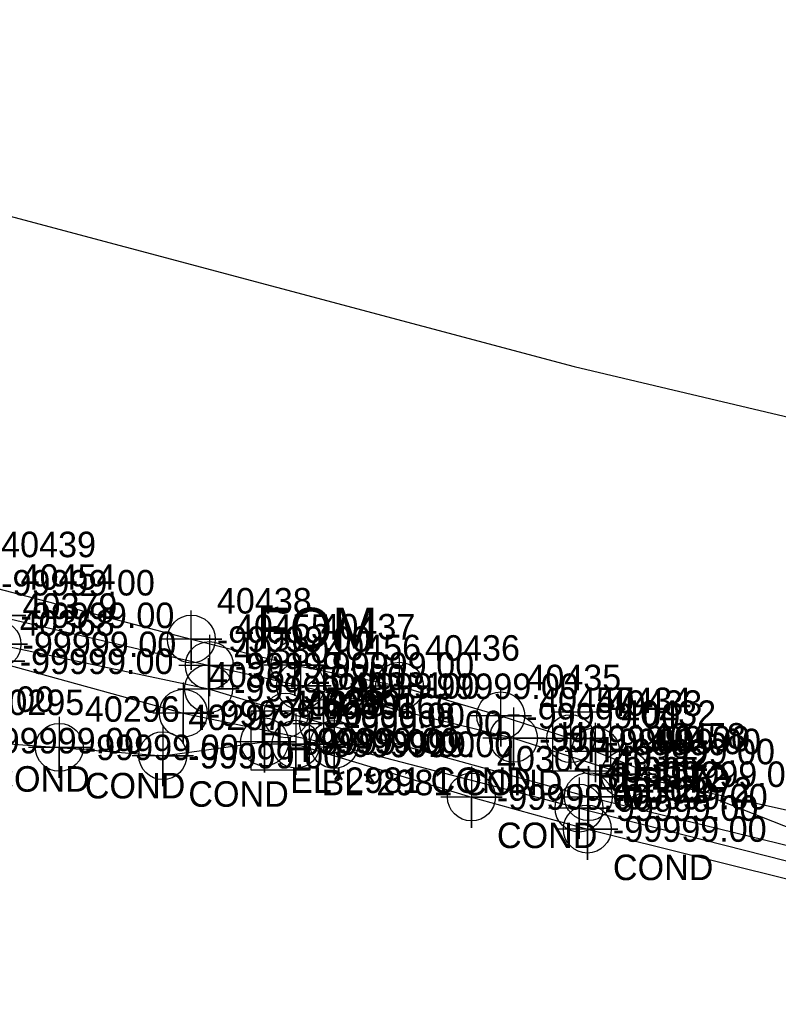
# Model space of a CAD drawing. Extents: x 2083698 to 2094313, y 743246 to 752873.
# Drawn here: x 2091224.6 to 2091298.8, y 744472.3 to 744568.9 of the extents above; entities that cross this region are included whole.
import ezdxf

# ---------------------------------------------------------------- set-up
doc = ezdxf.new("R2010")
doc.units = 0
for name, color, linetype in [('COGO Default Chain', 7, 'Continuous'), ('COGO Default Curve', 7, 'Continuous'), ('COGO Default Parcel', 7, 'Continuous'), ('COGO Default Point Number', 7, 'Continuous'), ('Default Symbol CELL', 7, 'Continuous'), ('Default Symbol Cogo Number', 7, 'Continuous'), ('Exist Property Corner CELL', 7, 'Continuous'), ('Exist Property Corner Cogo Comment', 7, 'Continuous'), ('Exist Property Deed Book Text', 7, 'Continuous'), ('Exist Property Iron Pin CELL', 7, 'Continuous'), ('Exist Property Iron Pin Cogo Comment', 7, 'Continuous'), ('Exist Property Iron Pin Cogo Elevation', 7, 'Continuous'), ('Exist Property Iron Pin Cogo Number', 7, 'Continuous'), ('Exist Property Line', 7, 'Continuous'), ('Exist Property Line Leader', 7, 'Continuous'), ('Exist Property Owner Text', 7, 'Continuous'), ('Exist Right of Way Line', 7, 'Continuous'), ('Exist Right of Way Line Leader', 7, 'Continuous'), ('Exist Right of Way Line Text', 7, 'Continuous'), ('Exist Utilities Gas UG Line SUE LOS B', 7, 'Continuous'), ('Exist Utilities Other Located Object CELL', 7, 'Continuous'), ('Exist Utilities Other Located Object Text', 7, 'Continuous'), ('Exist Utilities Telephone UG Conduit SUE LOS B', 7, 'Continuous'), ('Exist Utilities Telephone UG Conduit SUE LOS C', 7, 'Continuous'), ('Exist Utilities TV UG Cable SUE LOS B', 7, 'Continuous'), ('Exist Utilities Water UG Line SUE LOS B', 7, 'Continuous'), ('Old_Level_20', 7, 'Continuous'), ('Scratch_Level_0', 7, 'Continuous'), ('Scratch_Level_2', 7, 'Continuous'), ('Scratch_Level_3', 7, 'Continuous')]:
    doc.layers.add(name, color=color, linetype=linetype)

msp = doc.modelspace()

# ---------------------------------------------------------------- linework, layer by layer
at = {"layer": 'COGO Default Curve'}
for points in [[(2091219.329, 744507.795), (2091225.329, 744507.795), (2091222.329, 744507.795), (2091222.329, 744510.795), (2091222.329, 744504.795)], [(2091240.048, 744503.45), (2091246.048, 744503.45), (2091243.048, 744503.45), (2091243.048, 744506.45), (2091243.048, 744500.45)], [(2091251.311, 744500.044), (2091257.311, 744500.044), (2091254.311, 744500.044), (2091254.311, 744503.044), (2091254.311, 744497.044)], [(2091277.239, 744492.881), (2091283.239, 744492.881), (2091280.239, 744492.881), (2091280.239, 744495.881), (2091280.239, 744489.881)]]:
    msp.add_lwpolyline(points, dxfattribs=at)
for centre in [(2091222.329, 744507.795), (2091243.048, 744503.45), (2091254.311, 744500.044), (2091280.239, 744492.881)]:
    msp.add_circle(centre, 2.344, dxfattribs=at)
at = {"layer": 'COGO Default Point Number'}
for points in [[(2091222.058, 744509.136), (2091222.058, 744503.136), (2091222.058, 744506.136), (2091225.058, 744506.136), (2091219.058, 744506.136)], [(2091240.578, 744504.056), (2091240.578, 744498.056), (2091240.578, 744501.056), (2091243.578, 744501.056), (2091237.578, 744501.056)], [(2091255.337, 744500.995), (2091255.337, 744494.995), (2091255.337, 744497.995), (2091258.337, 744497.995), (2091252.337, 744497.995)], [(2091279.321, 744494.764), (2091279.321, 744488.764), (2091279.321, 744491.764), (2091282.321, 744491.764), (2091276.321, 744491.764)]]:
    msp.add_lwpolyline(points, dxfattribs=at)
for centre in [(2091240.578, 744501.056), (2091255.337, 744497.995), (2091279.321, 744491.764)]:
    msp.add_circle(centre, 2.344, dxfattribs=at)
at = {"layer": 'Exist Property Deed Book Text'}
msp.add_line((2091250.058, 744498.368), (2091250.058, 744498.368), dxfattribs=at)
msp.add_lwpolyline([(2091247.183, 744495.493), (2091252.933, 744495.493), (2091252.933, 744501.243), (2091247.183, 744501.243), (2091247.183, 744495.493)], dxfattribs=at)
at = {"layer": 'Exist Property Iron Pin CELL'}
for p, q in [((2091276.725, 744501.149), (2091276.725, 744495.424)), ((2091282.451, 744501.149), (2091276.725, 744501.149)), ((2091282.451, 744495.424), (2091282.451, 744501.149)), ((2091279.588, 744498.286), (2091279.588, 744498.286)), ((2091276.725, 744495.424), (2091282.451, 744495.424))]:
    msp.add_line(p, q, dxfattribs=at)
at = {"layer": 'Exist Property Line Leader'}
for points in [[(2091222.141, 744513.63), (2091222.141, 744507.63), (2091222.141, 744510.63), (2091225.141, 744510.63), (2091219.141, 744510.63)], [(2091243.126, 744508.725), (2091243.126, 744502.725), (2091243.126, 744505.725), (2091246.126, 744505.725), (2091240.126, 744505.725)], [(2091252.061, 744506.729), (2091252.061, 744500.729), (2091252.061, 744503.729), (2091255.061, 744503.729), (2091249.061, 744503.729)], [(2091248.536, 744501.243), (2091248.536, 744495.243), (2091248.536, 744498.243), (2091251.536, 744498.243), (2091245.536, 744498.243)], [(2091251.596, 744501.018), (2091251.596, 744495.018), (2091251.596, 744498.018), (2091254.596, 744498.018), (2091248.596, 744498.018)], [(2091272.909, 744501.595), (2091272.909, 744495.595), (2091272.909, 744498.595), (2091275.909, 744498.595), (2091269.909, 744498.595)], [(2091228.431, 744500.711), (2091228.431, 744494.711), (2091228.431, 744497.711), (2091231.431, 744497.711), (2091225.431, 744497.711)], [(2091238.565, 744499.895), (2091238.565, 744493.895), (2091238.565, 744496.895), (2091241.565, 744496.895), (2091235.565, 744496.895)], [(2091283.863, 744498.081), (2091283.863, 744492.081), (2091283.863, 744495.081), (2091286.863, 744495.081), (2091280.863, 744495.081)], [(2091268.786, 744495.848), (2091268.786, 744489.848), (2091268.786, 744492.848), (2091271.786, 744492.848), (2091265.786, 744492.848)], [(2091280.139, 744492.712), (2091280.139, 744486.712), (2091280.139, 744489.712), (2091283.139, 744489.712), (2091277.139, 744489.712)]]:
    msp.add_lwpolyline(points, dxfattribs=at)
for centre in [(2091243.126, 744505.725), (2091252.061, 744503.729), (2091272.909, 744498.595), (2091228.431, 744497.711), (2091248.536, 744498.243), (2091251.596, 744498.018), (2091238.565, 744496.895), (2091283.863, 744495.081), (2091268.786, 744492.848), (2091280.139, 744489.712)]:
    msp.add_circle(centre, 2.344, dxfattribs=at)
at = {"layer": 'Exist Right of Way Line Text'}
for points in [[(2091241.324, 744511.121), (2091241.357, 744505.306), (2091241.34, 744508.306), (2091244.357, 744508.306), (2091238.357, 744508.306)], [(2091251.468, 744508.581), (2091251.501, 744502.766), (2091251.484, 744505.766), (2091254.501, 744505.766), (2091248.501, 744505.766)], [(2091261.712, 744506.504), (2091261.745, 744500.689), (2091261.728, 744503.689), (2091264.745, 744503.689), (2091258.745, 744503.689)], [(2091271.628, 744503.613), (2091271.661, 744497.798), (2091271.644, 744500.798), (2091274.661, 744500.798), (2091268.661, 744500.798)], [(2091278.479, 744501.375), (2091278.512, 744495.56), (2091278.495, 744498.56), (2091281.512, 744498.56), (2091275.512, 744498.56)], [(2091280.917, 744500.116), (2091280.95, 744494.301), (2091280.933, 744497.301), (2091283.95, 744497.301), (2091277.95, 744497.301)]]:
    msp.add_lwpolyline(points, dxfattribs=at)
for centre in [(2091241.357, 744508.306), (2091251.501, 744505.766), (2091261.745, 744503.689), (2091271.661, 744500.798), (2091278.512, 744498.56), (2091280.95, 744497.301)]:
    msp.add_circle(centre, 2.344, dxfattribs=at)
at = {"layer": 'Exist Utilities Gas UG Line SUE LOS B'}
msp.add_lwpolyline([(2091143.363, 744527.565), (2091148.015, 744526.135), (2091164.091, 744521.723), (2091170.403, 744519.792), (2091190.864, 744514.963), (2091205.229, 744511.703), (2091222.329, 744507.795), (2091243.048, 744503.45), (2091254.311, 744500.044), (2091280.239, 744492.881), (2091304.556, 744486.94)], dxfattribs=at)
at = {"layer": 'Exist Utilities Other Located Object CELL'}
for radius in [2.18, 0.24]:
    msp.add_circle((2091250.59, 744500.832), radius, dxfattribs=at)
at = {"layer": 'Exist Utilities Telephone UG Conduit SUE LOS B'}
for points in [[(2091072.453, 744554.936), (2091092.941, 744547.157), (2091112.363, 744539.909), (2091127.396, 744535.363), (2091144.596, 744531.863), (2091166.372, 744526.5), (2091177.559, 744523.857), (2091189.613, 744521.686), (2091206.59, 744515.808), (2091220.235, 744513.821), (2091241.357, 744508.306), (2091251.501, 744505.766), (2091261.745, 744503.689), (2091271.661, 744500.798), (2091278.512, 744498.56)], [(2091280.95, 744497.301), (2091304.408, 744488.072), (2091315.426, 744483.856), (2091341.684, 744477.018), (2091362.607, 744470.42), (2091380.093, 744465.129), (2091407.18, 744456.582), (2091418.766, 744453.133), (2091434.269, 744447.606), (2091451.497, 744442.919), (2091461.268, 744439.533), (2091476.14, 744434.956), (2091491.111, 744430.565), (2091502.13, 744426.702)]]:
    msp.add_lwpolyline(points, dxfattribs=at)
at = {"layer": 'Exist Utilities Telephone UG Conduit SUE LOS C'}
msp.add_lwpolyline([(2090828.49, 745492.021), (2090851.475, 745487.85), (2090835.504, 745291.728), (2090850.778, 745169.896), (2090951.664, 744991.37), (2090979.397, 744916.582), (2091009.141, 744797.967), (2091033.257, 744666.484), (2091074.255, 744603.759), (2091147.407, 744569.984), (2091278.84, 744535.002), (2091375.707, 744512.083), (2091610.84, 744440.11), (2091786.889, 744399.499), (2091816.23, 744391.056)], dxfattribs=at)
at = {"layer": 'Exist Utilities TV UG Cable SUE LOS B'}
for points in [[(2091142.548, 744527.005), (2091163.716, 744522.346), (2091177.952, 744520.718), (2091189.806, 744516.858), (2091206.854, 744514.108), (2091222.141, 744510.63), (2091243.126, 744505.725), (2091252.061, 744503.729), (2091272.909, 744498.595), (2091283.863, 744495.081), (2091304.303, 744490.537)], [(2091140.696, 744518.992), (2091162.951, 744513.007), (2091175.481, 744511.694), (2091182.541, 744511.316), (2091198.16, 744508.322), (2091203.314, 744507.3), (2091210.352, 744502.428), (2091219.082, 744498.369), (2091228.431, 744497.711), (2091238.565, 744496.895), (2091248.536, 744498.243)], [(2091251.596, 744498.018), (2091268.786, 744492.848), (2091280.139, 744489.712), (2091302.286, 744484.201)]]:
    msp.add_lwpolyline(points, dxfattribs=at)
at = {"layer": 'Exist Utilities Water UG Line SUE LOS B'}
msp.add_lwpolyline([(2091148.943, 744521.951), (2091168.074, 744519.054), (2091190.726, 744513.928), (2091204.969, 744510.842), (2091222.058, 744506.136), (2091240.578, 744501.056), (2091255.337, 744497.995), (2091279.321, 744491.764), (2091303.614, 744485.58)], dxfattribs=at)

# ---------------------------------------------------------------- texts
at = {"layer": 'COGO Default Chain'}
for p in [(2091224.829, 744506.545), (2091245.548, 744502.2), (2091256.811, 744498.794), (2091282.739, 744491.631)]:
    msp.add_text('-99999.00', height=2.5, dxfattribs=at).set_placement(p)
at = {"layer": 'COGO Default Parcel'}
msp.add_text('40300', height=2.5, dxfattribs=at).set_placement((2091253.088, 744503.333))
at = {"layer": 'Default Symbol CELL'}
for s, p in [('40454', (2091224.641, 744513.13)), ('40455', (2091245.626, 744508.225)), ('40456', (2091254.561, 744506.229)), ('40295', (2091221.582, 744500.869)), ('40298', (2091251.036, 744500.743)), ('40301', (2091254.096, 744500.518)), ('40457', (2091275.409, 744501.095)), ('40296', (2091230.931, 744500.211)), ('40297', (2091241.065, 744499.395)), ('40458', (2091286.363, 744497.581)), ('40302', (2091271.286, 744495.348)), ('40303', (2091282.639, 744492.212))]:
    msp.add_text(s, height=2.5, dxfattribs=at).set_placement(p)
at = {"layer": 'Default Symbol Cogo Number'}
for p in [(2091224.641, 744509.38), (2091245.626, 744504.475), (2091254.561, 744502.479), (2091212.852, 744501.178), (2091221.582, 744497.119), (2091230.931, 744496.461), (2091251.036, 744496.993), (2091254.096, 744496.768), (2091275.409, 744497.345), (2091241.065, 744495.645), (2091286.363, 744493.831), (2091271.286, 744491.598), (2091282.639, 744488.462)]:
    msp.add_text('-99999.00', height=2.5, dxfattribs=at).set_placement(p)
at = {"layer": 'Exist Property Corner CELL'}
for s, p in [('COND', (2091221.582, 744493.369)), ('COND', (2091230.931, 744492.711)), ('EL*2981 COND', (2091251.036, 744493.243)), ('BL*2981 COND', (2091254.096, 744493.018)), ('COND', (2091241.065, 744491.895)), ('COND', (2091271.286, 744487.848)), ('COND', (2091282.639, 744484.712))]:
    msp.add_text(s, height=2.5, dxfattribs=at).set_placement(p)
at = {"layer": 'Exist Property Corner Cogo Comment'}
msp.add_text('-99999.00', height=2.5, dxfattribs=at).set_placement((2091252.558, 744497.118))
at = {"layer": 'Exist Property Deed Book Text'}
for p in [(2091247.969, 744497.72), (2091250.543, 744496.26)]:
    msp.add_text('H', height=2.5, dxfattribs=at).set_placement(p)
at = {"layer": 'Exist Property Iron Pin CELL'}
for p in [(2091277.504, 744497.694), (2091280.076, 744496.229)]:
    msp.add_text('H', height=2.5, dxfattribs=at).set_placement(p)
at = {"layer": 'Exist Property Iron Pin Cogo Comment'}
msp.add_text('CELITO', height=2.5, dxfattribs=at).set_placement((2091282.088, 744493.286))
at = {"layer": 'Exist Property Iron Pin Cogo Elevation'}
msp.add_text('-99999.00', height=2.5, dxfattribs=at).set_placement((2091282.088, 744497.036))
at = {"layer": 'Exist Property Iron Pin Cogo Number'}
msp.add_text('40433', height=2.5, dxfattribs=at).set_placement((2091282.088, 744500.786))
at = {"layer": 'Exist Property Line'}
for p in [(2091224.558, 744504.886), (2091243.078, 744499.806), (2091257.837, 744496.745), (2091281.821, 744490.514)]:
    msp.add_text('-99999.00', height=2.5, dxfattribs=at).set_placement(p)
at = {"layer": 'Exist Property Owner Text'}
msp.add_text('40299', height=2.5, dxfattribs=at).set_placement((2091252.558, 744500.868))
at = {"layer": 'Exist Right of Way Line'}
for s, p in [('40368', (2091224.558, 744508.636)), ('40367', (2091243.078, 744503.556)), ('40366', (2091257.837, 744500.495)), ('40365', (2091281.821, 744494.264))]:
    msp.add_text(s, height=2.5, dxfattribs=at).set_placement(p)
at = {"layer": 'Exist Right of Way Line Leader'}
for s, p in [('40439', (2091222.735, 744516.321)), ('40438', (2091243.857, 744510.806)), ('40437', (2091254.001, 744508.266)), ('40436', (2091264.245, 744506.189)), ('40435', (2091274.161, 744503.298)), ('40434', (2091281.012, 744501.06)), ('40432', (2091283.45, 744499.801))]:
    msp.add_text(s, height=2.5, dxfattribs=at).set_placement(p)
at = {"layer": 'Exist Utilities Other Located Object Text'}
msp.add_text('FOM', height=4, dxfattribs=at).set_placement((2091247.73, 744507.376))
at = {"layer": 'Old_Level_20'}
for s, p in [('40379', (2091224.829, 744510.295)), ('40380', (2091245.548, 744505.95)), ('40381', (2091256.811, 744502.544)), ('40382', (2091282.739, 744495.381))]:
    msp.add_text(s, height=2.5, dxfattribs=at).set_placement(p)
at = {"layer": 'Scratch_Level_0'}
msp.add_text('-99999.00', height=2.5, dxfattribs=at).set_placement((2091253.088, 744499.583))
at = {"layer": 'Scratch_Level_2'}
for p in [(2091222.735, 744512.571), (2091243.857, 744507.056), (2091254.001, 744504.516), (2091264.245, 744502.439), (2091274.161, 744499.548), (2091281.012, 744497.31), (2091283.45, 744496.051)]:
    msp.add_text('-99999.00', height=2.5, dxfattribs=at).set_placement(p)
at = {"layer": 'Scratch_Level_3'}
for s, p in [('BL*2972', (2091281.012, 744493.56)), ('EL*2972', (2091283.45, 744492.301))]:
    msp.add_text(s, height=2.5, dxfattribs=at).set_placement(p)

doc.saveas('drawing.dxf')
